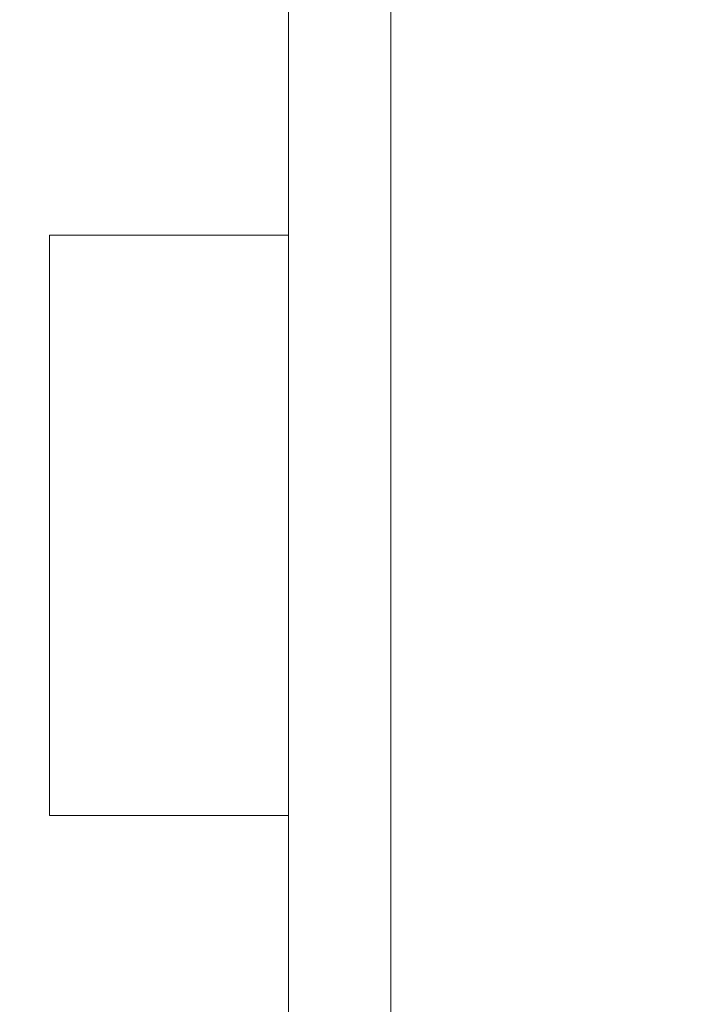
# Model space of a CAD drawing. Header units: metres. Extents: x -4 to 99, y -11 to 17.
# Tile 617 of 656: x 58.396 to 58.59, y 1.602 to 1.89. Entities that reach past the tile are written whole.
import ezdxf

# ---------------------------------------------------------------- set-up
doc = ezdxf.new("R2010")
doc.units = ezdxf.units.M
doc.header["$MEASUREMENT"] = 0
doc.linetypes.add('Wipeout_Contour', pattern=[1, 0, -1])
doc.layers.add('152 - Bemaßung_ Beschriftung.Ausbau', color=7, linetype='Continuous')
doc.layers.add('701 - Einrichtung.Möbel', color=7, linetype='Continuous')
doc.styles.add('ERSTELLTER_STIL_2', font='txt')
doc.dimstyles.new('ERSTELLTER_STIL__2', dxfattribs={"dimtxt": 0.1, "dimasz": 0.0532, "dimexe": 0.18, "dimexo": 0.0625, "dimgap": 0, "dimtad": 1, "dimtih": 1, "dimtoh": 1, "dimzin": 0, "dimdsep": 46, "dimtxsty": 'ERSTELLTER_STIL_2', "dimblk": 'ARROWHEAD_2', "dimblk1": 'ARROWHEAD_2', "dimblk2": 'ARROWHEAD_2', "dimcen": 0.09, "dimse1": 1, "dimse2": 1, "dimclrd": 7, "dimclre": 7, "dimclrt": 7, "dimazin": 0, "dimtfac": 1, "dimtdec": 4, "dimtmove": 0, "dimatfit": 3, "dimfxl": 1, "dimtolj": 1, "dimtzin": 0, "dimarcsym": 0})

# ---------------------------------------------------------------- blocks, each defined once
blk = doc.blocks.new('*D453')
at = {"layer": '152 - Bemaßung_ Beschriftung.Ausbau', "color": 7, "linetype": 'Continuous', "lineweight": 5}
for p, q in [((58.205, -4.6125), (58.205, -4.5075)), ((62.03503, -4.6125), (62.03503, -4.5075)), ((58.22521, -4.525), (58.18479, -4.595)), ((62.05523, -4.525), (62.01482, -4.595)), ((58.205, -4.56), (62.03503, -4.56))]:
    blk.add_line(p, q, dxfattribs=at)
at = {"layer": '152 - Bemaßung_ Beschriftung.Ausbau', "color": 7, "lineweight": 5, "insert": (59.98698, -4.54), "char_height": 0.1, "attachment_point": 7, "style": 'ERSTELLTER_STIL_2'}
blk.add_mtext('\\A1;{\\pql;\\fArial|b0|i0|c0|p38;3,83}', dxfattribs=at)
blk = doc.blocks.new('ARROWHEAD_2')
at = {"color": 0, "linetype": 'Continuous', "lineweight": 0}
for p, q in [((-0.3781, -0.655), (0.3781, 0.655)), ((0, 0), (-1, 0))]:
    blk.add_line(p, q, dxfattribs=at)

msp = doc.modelspace()

# ---------------------------------------------------------------- wipeouts: each hides what was drawn before it
at = {"color": 254, "linetype": 'Wipeout_Contour', "lineweight": 0, "ltscale": 355.776913}
msp.add_wipeout([(58.205, 3.00998), (58.205, 1.00998), (59.005, 1.00998), (59.005, 2.20998), (60.405, 2.20998), (60.405, 3.00998)], dxfattribs=at).dxf.layer = '701 - Einrichtung.Möbel'

# ---------------------------------------------------------------- next in the draw order: wipeouts: each hides what was drawn before it
at = {"color": 254, "linetype": 'Wipeout_Contour', "lineweight": 0, "ltscale": 234.076985}
msp.add_wipeout([(58.50491, 2.14212), (58.47491, 2.14212), (58.47491, 1.34212), (58.50491, 1.34212)], dxfattribs=at).dxf.layer = '701 - Einrichtung.Möbel'

# ---------------------------------------------------------------- next in the draw order: linework, layer by layer
at = {"layer": '701 - Einrichtung.Möbel', "color": 7, "linetype": 'Continuous', "lineweight": 5, "flags": 128}
msp.add_lwpolyline([(58.50491, 2.14212), (58.50491, 1.34212), (58.47491, 1.34212), (58.47491, 2.14212)], close=True, dxfattribs=at)

# ---------------------------------------------------------------- next in the draw order: wipeouts: each hides what was drawn before it
at = {"color": 254, "linetype": 'Wipeout_Contour', "lineweight": 0, "ltscale": 233.872165}
msp.add_wipeout([(58.47491, 1.65712), (58.47491, 1.82712), (58.40491, 1.82712), (58.40491, 1.65712)], dxfattribs=at).dxf.layer = '701 - Einrichtung.Möbel'

# ---------------------------------------------------------------- next in the draw order: linework, layer by layer
at = {"layer": '701 - Einrichtung.Möbel', "color": 7, "linetype": 'Continuous', "lineweight": 5, "flags": 128}
msp.add_lwpolyline([(58.47491, 1.65712), (58.40491, 1.65712), (58.40491, 1.82712), (58.47491, 1.82712)], close=True, dxfattribs=at)

# ---------------------------------------------------------------- next in the draw order: dimensions: what is measured, and where the dimension line sits
at = {"layer": '152 - Bemaßung_ Beschriftung.Ausbau', "color": 7, "linetype": 'Continuous', "lineweight": 5}
dim = msp.add_linear_dim(base=(62.03503, -4.56), p1=(58.205, 3.25249), p2=(62.03503, 0.245), dimstyle='ERSTELLTER_STIL__2', dxfattribs=at)
dim.commit()
dim.dimension.update_dxf_attribs({"geometry": '*D453', "text_midpoint": (60.11687, -4.49), "dimtype": 160})

doc.saveas('drawing.dxf')
